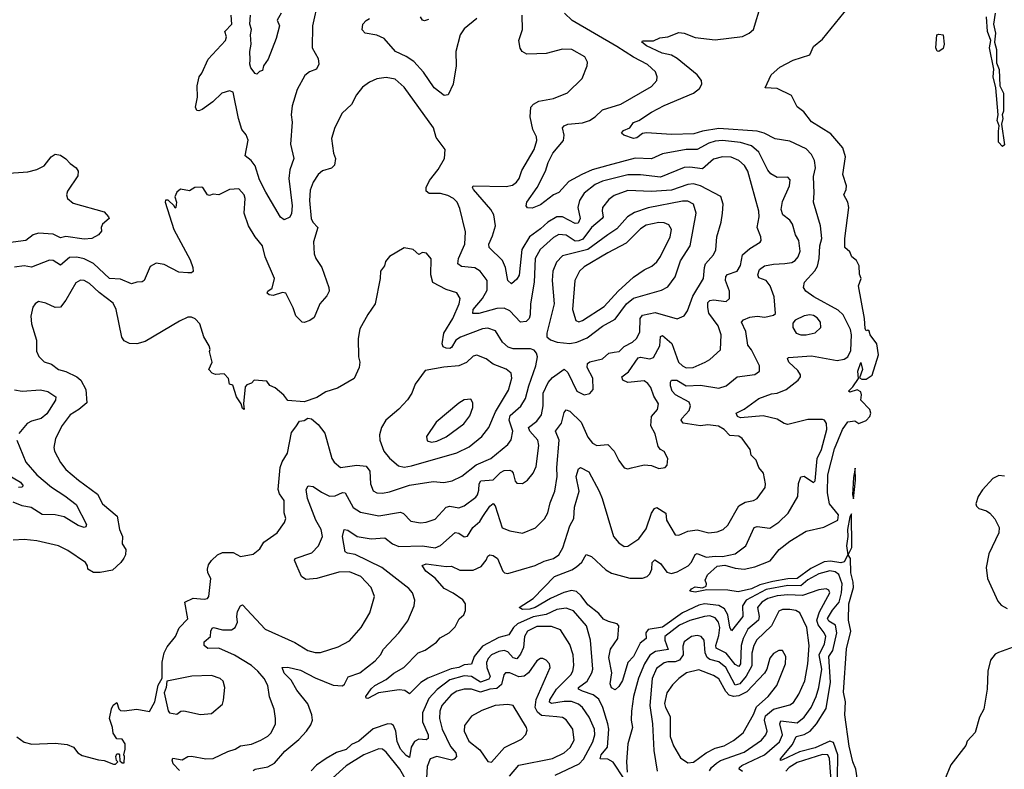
# Model space of a CAD drawing. Extents: x 1954683 to 2060285, y 904798 to 1016299.
# Tile 373 of 472: x 2008591 to 2014005, y 1004285 to 1008409. Entities that reach past the tile are written whole.
import ezdxf

# ---------------------------------------------------------------- set-up
doc = ezdxf.new("R2010")
doc.units = 0

msp = doc.modelspace()

# ---------------------------------------------------------------- linework, layer by layer
at = {"layer": '0CON10XD'}
for points in [[(2010231.9, 1008515), (2010200, 1008375), (2010198.6, 1008255), (2010231.1, 1008195), (2010236.4, 1008163.6), (2010223.5, 1008136.5), (2010185, 1008122.5), (2010158.7, 1008101.3), (2010115.6, 1008025), (2010089.2, 1007935), (2010083.8, 1007885), (2010088.5, 1007845), (2010080.4, 1007725), (2010097.5, 1007645), (2010076.4, 1007583.6), (2010070.4, 1007535), (2010089.3, 1007385), (2010085, 1007342.5), (2010077, 1007323), (2010045, 1007308), (2010025, 1007323.3), (2009945, 1007460), (2009908.8, 1007528.8), (2009884.8, 1007604.8), (2009863.7, 1007633.7), (2009830.8, 1007660.8), (2009847.1, 1007747.1), (2009835.3, 1007775.3), (2009813.1, 1007805), (2009793.5, 1007865), (2009765, 1008010.8), (2009745, 1008018.2), (2009702.9, 1008005), (2009652, 1007958), (2009595, 1007915.8), (2009575, 1007908), (2009565, 1007910), (2009557.5, 1007927.5), (2009567.6, 1007982.4), (2009567.2, 1008045), (2009576.9, 1008095), (2009593.1, 1008115), (2009627.3, 1008192.7), (2009722.7, 1008295), (2009727.9, 1008315), (2009718.5, 1008345), (2009757.5, 1008385), (2009753.8, 1008435)], [(2011830.6, 1004899.4), (2011838.5, 1004945), (2011879.8, 1005005), (2011885.9, 1005075), (2011875.5, 1005085.5), (2011827.6, 1005097.6), (2011800.9, 1005110.9), (2011775, 1005141.6), (2011715, 1005188.9), (2011678.6, 1005238.6), (2011652.8, 1005262.8), (2011625, 1005269.1), (2011582.3, 1005257.7), (2011509.4, 1005225), (2011425.4, 1005175), (2011396.1, 1005166.1), (2011354.8, 1005164.8), (2011338, 1005175), (2011413.8, 1005225), (2011531.5, 1005345), (2011627.6, 1005382.4), (2011652.1, 1005397.9), (2011681.5, 1005425), (2011705, 1005466.7), (2011735, 1005455.8), (2011812.9, 1005382.9), (2011844.1, 1005364.1), (2011945, 1005336.7), (2012015.6, 1005335.6), (2012040.8, 1005345), (2012055, 1005360.8), (2012066.1, 1005385), (2012068.3, 1005421.7), (2012082.7, 1005437.3), (2012115, 1005416.8), (2012149.5, 1005369.5), (2012175, 1005361.3), (2012205, 1005370.7), (2012265.5, 1005405), (2012283.9, 1005425), (2012305, 1005466.9), (2012315, 1005472.5), (2012365, 1005452.2), (2012415, 1005457.9), (2012455, 1005455.2), (2012525, 1005470.7), (2012583.2, 1005515), (2012628.6, 1005615), (2012645, 1005620), (2012715, 1005612.3), (2012765, 1005643.8), (2012816.6, 1005693.4), (2012869.5, 1005785), (2012873, 1005857), (2012885, 1005893.8), (2012905, 1005896.9), (2012955, 1005863.3), (2012965, 1005872), (2012974.8, 1005995.2), (2012999.6, 1006045), (2013028.1, 1006155), (2013027.8, 1006187.8), (2013015.8, 1006205), (2013005, 1006209.5), (2012925, 1006209.2), (2012815, 1006182.5), (2012795, 1006187.3), (2012755, 1006210.4), (2012678.7, 1006228.7), (2012555, 1006217.8), (2012537.8, 1006225), (2012530, 1006245), (2012575, 1006266.5), (2012654.2, 1006325), (2012725, 1006349.7), (2012755, 1006353.5), (2012805, 1006374.7), (2012871.5, 1006425), (2012884.5, 1006445), (2012883.5, 1006455), (2012869.5, 1006479.5), (2012820, 1006525), (2012812.5, 1006545), (2012818.6, 1006551.4), (2012945, 1006558.9), (2013085, 1006533.4), (2013125, 1006540.9), (2013145, 1006553.3), (2013160.7, 1006589.3), (2013164.8, 1006674.8), (2013159.7, 1006705), (2013139.7, 1006745), (2013119.1, 1006785), (2013091.7, 1006811.7), (2012957.8, 1006885), (2012914, 1006915), (2012900, 1006935), (2012905.7, 1006965), (2012963.2, 1007026.8), (2012977.1, 1007052.9), (2012986.9, 1007095), (2012990.5, 1007165), (2013002.1, 1007205), (2012994.7, 1007275), (2012955.4, 1007405.4), (2012960, 1007455), (2012956, 1007546), (2012965.9, 1007595), (2012961.2, 1007635), (2012945, 1007667.5), (2012915, 1007698.2), (2012825, 1007740), (2012745, 1007753.5), (2012685, 1007784.7), (2012646.3, 1007796.3), (2012435, 1007811.1), (2012344.3, 1007795), (2012298.4, 1007781.6), (2012175, 1007777.2), (2012037.2, 1007787.2), (2012015, 1007782.3), (2011985, 1007760), (2011965, 1007755.2), (2011913.2, 1007773.2), (2011900, 1007785), (2011910.5, 1007799.5), (2011945, 1007813.8), (2011966.7, 1007843.3), (2011996, 1007855), (2012065, 1007899.5), (2012135, 1007937.3), (2012295, 1008005.4), (2012329.1, 1008030.9), (2012341.2, 1008055), (2012338.9, 1008075), (2012315.8, 1008105.8), (2012205, 1008196.2), (2012175, 1008213.2), (2012124.3, 1008225), (2012038.1, 1008265), (2012010.8, 1008285), (2012015, 1008293.3), (2012076.6, 1008293.4), (2012110.3, 1008309.7), (2012155.4, 1008314.6), (2012215, 1008338.6), (2012245, 1008335.6), (2012305, 1008310.5), (2012415, 1008299.1), (2012565, 1008316.7), (2012602, 1008335), (2012625, 1008356), (2012668.6, 1008495)], [(2013206.4, 1004165), (2013188.6, 1004285), (2013171.5, 1004325), (2013152.3, 1004412.3), (2013128.6, 1004585), (2013131, 1004655), (2013121.3, 1004708.7), (2013137.4, 1004947.4), (2013159.9, 1005045), (2013148.6, 1005105), (2013150.6, 1005195), (2013175.9, 1005284.1), (2013174.5, 1005315), (2013160, 1005365), (2013158.3, 1005445), (2013146.4, 1005465), (2013166.1, 1005505), (2013165, 1005690), (2013155, 1005674.2), (2013141.6, 1005605), (2013144.8, 1005565), (2013136.7, 1005515), (2013144.2, 1005465), (2013124.6, 1005425.4), (2013105, 1005419.9), (2013049.3, 1005429.3), (2013015, 1005426.8), (2012940.5, 1005389.5), (2012865, 1005334.2), (2012815, 1005333.5), (2012732.2, 1005317.8), (2012661, 1005299), (2012615, 1005277.8), (2012541.8, 1005261.8), (2012485, 1005271.1), (2012368.3, 1005271.7), (2012305, 1005259.6), (2012276.2, 1005265), (2012285, 1005277.5), (2012305, 1005287.8), (2012345, 1005283.3), (2012365, 1005292.5), (2012367.5, 1005305), (2012360, 1005325), (2012372.2, 1005355), (2012425, 1005402.5), (2012468.8, 1005408.8), (2012525, 1005391.1), (2012574.4, 1005385.6), (2012632.1, 1005397.9), (2012717.6, 1005432.4), (2012766, 1005495), (2012825, 1005540), (2012915, 1005594.4), (2013013.1, 1005616.9), (2013090, 1005655), (2013092.5, 1005685), (2013042.9, 1005745), (2013032.8, 1005805), (2013034.4, 1005905), (2013071.3, 1006048.7), (2013115, 1006154.4), (2013145, 1006196.9), (2013182.5, 1006202.5), (2013205, 1006186.7), (2013245, 1006203.2), (2013265.5, 1006225), (2013270, 1006245), (2013264.5, 1006265), (2013216.2, 1006315), (2013220, 1006345), (2013215, 1006362.5), (2013195, 1006372.5), (2013155, 1006360), (2013147.5, 1006365), (2013171.4, 1006388.6), (2013203.3, 1006435), (2013199.5, 1006475), (2013215, 1006522.5), (2013225.5, 1006484.5), (2013208.3, 1006438.3), (2013220.7, 1006430.7), (2013245, 1006430.8), (2013277.4, 1006452.6), (2013312.5, 1006565), (2013304.5, 1006625), (2013266.9, 1006675), (2013262.5, 1006695), (2013255, 1006700), (2013245, 1006696.7), (2013239.7, 1006709.7), (2013235.6, 1006765.6), (2013203.1, 1006945), (2013217.1, 1006985), (2013208.9, 1007008.9), (2013207.1, 1007055), (2013192, 1007085), (2013167.1, 1007105), (2013155, 1007132), (2013127.5, 1007155), (2013128.1, 1007205), (2013150, 1007375), (2013144.5, 1007404.5), (2013121.4, 1007445), (2013135.6, 1007475), (2013136.9, 1007495), (2013117.7, 1007557.7), (2013131.4, 1007655), (2013117.1, 1007705), (2013051.7, 1007781.7), (2012945, 1007847.5), (2012902.9, 1007902.9), (2012865, 1007930), (2012835, 1007992.5), (2012755, 1008030.8), (2012690, 1008035), (2012722.5, 1008105), (2012771.2, 1008148.8), (2012843.1, 1008186.9), (2012935, 1008216.7), (2012955, 1008261.2), (2013005, 1008302), (2013147.5, 1008477.5)], [(2010028.2, 1008445), (2010005.7, 1008405.7), (2010018.5, 1008375), (2010001.4, 1008305), (2009957.3, 1008192.7), (2009932, 1008155), (2009925, 1008130), (2009910, 1008125), (2009895, 1008110), (2009885, 1008113.3), (2009862.5, 1008145), (2009856.2, 1008165), (2009858.3, 1008188.3), (2009855.8, 1008235), (2009864.4, 1008275), (2009859.2, 1008325), (2009865.6, 1008355), (2009856.6, 1008385), (2009860, 1008435)], [(2009875, 1004278.8), (2009885, 1004285.6), (2009955, 1004297.7), (2009991.8, 1004318.2), (2010048.5, 1004385), (2010125, 1004449.1), (2010168.2, 1004495), (2010191.5, 1004528.5), (2010200.4, 1004555), (2010197.9, 1004585), (2010175.4, 1004645), (2010115, 1004719.4), (2010082.9, 1004775), (2010044.1, 1004814.1), (2010034.3, 1004845.7), (2010065, 1004846.4), (2010135, 1004829.3), (2010215, 1004787.6), (2010315, 1004747.6), (2010365, 1004743.8), (2010376.7, 1004753.3), (2010396.2, 1004793.8), (2010461.5, 1004815), (2010545, 1004882.1), (2010575.5, 1004915), (2010591.9, 1004945), (2010674.7, 1005035.3), (2010725, 1005102), (2010758.9, 1005185), (2010763.1, 1005215), (2010750.4, 1005255), (2010729.9, 1005279.9), (2010582.9, 1005395), (2010435, 1005467.2), (2010393.9, 1005473.9), (2010381.3, 1005481.3), (2010365.4, 1005565), (2010375, 1005603.3), (2010395, 1005600), (2010446.1, 1005566.1), (2010523.6, 1005553.6), (2010597.7, 1005557.7), (2010641.2, 1005525), (2010675, 1005511), (2010805, 1005513.9), (2010875, 1005503.6), (2010905, 1005516.8), (2010985, 1005588.2), (2011005, 1005584.5), (2011035, 1005564), (2011052.5, 1005567.5), (2011081.8, 1005615), (2011121.4, 1005648.6), (2011137.2, 1005675), (2011175, 1005733.3), (2011195, 1005747.1), (2011205.2, 1005735.2), (2011243.7, 1005613.7), (2011285, 1005597.3), (2011355, 1005584.4), (2011427.4, 1005612.6), (2011476.6, 1005663.4), (2011495.4, 1005695), (2011508.4, 1005751.6), (2011533.3, 1005815), (2011546.8, 1005895), (2011543.6, 1005945), (2011557.5, 1006095), (2011536.7, 1006145), (2011570, 1006190), (2011585, 1006248.8), (2011595, 1006261.9), (2011615.5, 1006255), (2011678.9, 1006195), (2011715, 1006112.2), (2011739.9, 1006079.9), (2011765, 1006066.9), (2011825, 1006071.1), (2011859.5, 1006035), (2011885, 1005983.8), (2011915, 1005943.8), (2011935, 1005938), (2011955, 1005944.2), (2012025, 1005960), (2012065, 1005956), (2012105, 1005940), (2012140, 1005945), (2012151.7, 1005958.3), (2012153.8, 1005995), (2012134, 1006034), (2012114.4, 1006044.4), (2012100.9, 1006060.9), (2012085, 1006130), (2012060.9, 1006175), (2012065.5, 1006225), (2012097.3, 1006265), (2012103.6, 1006295), (2012077.9, 1006337.9), (2012060.4, 1006385), (2012045, 1006407.3), (2012025, 1006421.3), (2011935, 1006412.5), (2011906.7, 1006425), (2011901.1, 1006445), (2011938.6, 1006471.4), (2011991.4, 1006548.6), (2012005, 1006552.6), (2012055, 1006543), (2012075, 1006550), (2012111.4, 1006615), (2012114.7, 1006665.3), (2012125, 1006671.5), (2012176.8, 1006626.8), (2012214, 1006525), (2012235, 1006503.9), (2012255, 1006493.9), (2012293.6, 1006496.4), (2012360, 1006525), (2012385, 1006540), (2012443.6, 1006593.6), (2012448, 1006675), (2012430.9, 1006725), (2012380.8, 1006795), (2012373.6, 1006825), (2012375, 1006853.8), (2012385.3, 1006864.7), (2012405, 1006868.6), (2012475, 1006858.5), (2012494.3, 1006875), (2012493.8, 1006915), (2012472.5, 1006975), (2012473.1, 1006996.9), (2012483.3, 1007006.8), (2012535, 1007025.5), (2012553.8, 1007056.2), (2012565.3, 1007115), (2012605, 1007150.7), (2012661.4, 1007185), (2012667.1, 1007195), (2012665.9, 1007214.1), (2012646.5, 1007265), (2012656.2, 1007325), (2012654.6, 1007355), (2012594.7, 1007575), (2012576.7, 1007606.7), (2012545, 1007635.3), (2012502.7, 1007652.7), (2012455, 1007655.2), (2012405, 1007641.9), (2012345, 1007588.7), (2012275, 1007598.7), (2012245, 1007595.7), (2012115, 1007543.3), (2012005, 1007556.5), (2011935, 1007556), (2011795, 1007520.7), (2011755, 1007501.6), (2011695, 1007454.5), (2011669.2, 1007415), (2011659.8, 1007375), (2011672.2, 1007315), (2011661.1, 1007288.9), (2011645, 1007287.1), (2011576, 1007324), (2011545, 1007323.8), (2011495, 1007295.8), (2011455, 1007258.1), (2011394.3, 1007215), (2011352.4, 1007145), (2011337, 1007003), (2011325, 1006982.1), (2011295, 1006955.8), (2011274.6, 1006975), (2011261.5, 1007045), (2011245, 1007084.2), (2011171.4, 1007155), (2011170, 1007175), (2011189.9, 1007220.1), (2011207.3, 1007275), (2011197.5, 1007335), (2011182.2, 1007365), (2011085.6, 1007475), (2011080.9, 1007485), (2011084.3, 1007495), (2011265, 1007491.6), (2011300.8, 1007499.2), (2011322.9, 1007515), (2011336.7, 1007535), (2011351, 1007579), (2011420, 1007695), (2011433.8, 1007745), (2011431.8, 1007765), (2011412.5, 1007805), (2011396.8, 1007875), (2011402, 1007928), (2011416.7, 1007945), (2011445, 1007961.8), (2011525, 1007976.5), (2011602.6, 1008007.4), (2011683.8, 1008085), (2011711.2, 1008155), (2011713.3, 1008175), (2011698.8, 1008205), (2011626.1, 1008246.1), (2011575, 1008247.5), (2011486.4, 1008223.6), (2011435, 1008221.1), (2011378.9, 1008218.9), (2011354, 1008235), (2011342.4, 1008252.4), (2011334.4, 1008295), (2011355.6, 1008355), (2011354.5, 1008435)], [(2011103.7, 1008416.3), (2011035, 1008359.2), (2011012.9, 1008325), (2010989.2, 1008235), (2010990.4, 1008155), (2010974.4, 1008055), (2010946, 1007995), (2010925, 1007992.5), (2010870.6, 1008035), (2010810.7, 1008120.7), (2010758.3, 1008178.3), (2010715, 1008207.5), (2010657.8, 1008235), (2010594.2, 1008305), (2010555, 1008323.3), (2010490, 1008335), (2010473.4, 1008353.4), (2010478.1, 1008385), (2010495.4, 1008404.6), (2010515, 1008415.5)], [(2010838.8, 1008411.2), (2010816.4, 1008403.6), (2010805, 1008406.7), (2010794, 1008425)], [(2012087.3, 1008122.7), (2012043.2, 1008163.2), (2011965, 1008202.2), (2011875, 1008261.6), (2011628.6, 1008405), (2011586.7, 1008445)], [(2013953.9, 1008445), (2013945.9, 1008384.1), (2013955.5, 1008335), (2013950.5, 1008285), (2013961.6, 1008245), (2013961.9, 1008171.9), (2013976.2, 1008135), (2013979.4, 1008045), (2014000.4, 1008005), (2014000, 1007905), (2013992.5, 1007885), (2013996.2, 1007865), (2013989.5, 1007835), (2014005, 1007720), (2013995, 1007710.8), (2013972.8, 1007735), (2013973.6, 1007795), (2013976, 1007825), (2013966.2, 1007855), (2013971.5, 1007885), (2013957.5, 1008035), (2013944, 1008095), (2013947.9, 1008137.9), (2013922.9, 1008255), (2013930.5, 1008295), (2013912.8, 1008345), (2013906.7, 1008425)], [(2013645, 1008234.2), (2013635, 1008235.8), (2013627.3, 1008255), (2013633.1, 1008325), (2013645, 1008330), (2013668, 1008325), (2013673.1, 1008275), (2013668.9, 1008251.1), (2013645, 1008234.2)], [(2011915, 1004232.5), (2011854.8, 1004324.8), (2011825, 1004339.7), (2011782.7, 1004342.7), (2011787.3, 1004365), (2011823.3, 1004406.7), (2011829.7, 1004505), (2011824.9, 1004534.9), (2011797.8, 1004625), (2011775, 1004670), (2011743.9, 1004693.9), (2011685.5, 1004715.5), (2011663.8, 1004725), (2011663.2, 1004735), (2011710.5, 1004769.5), (2011737.3, 1004815), (2011742.7, 1004835), (2011730, 1004995), (2011707.3, 1005075), (2011635, 1005157.3), (2011595, 1005171.8), (2011545, 1005163.4), (2011485, 1005135.8), (2011415, 1005123.4), (2011327.6, 1005085), (2011305.6, 1005065), (2011280.6, 1005025), (2011225, 1005009.6), (2011135, 1004962.6), (2011090.2, 1004905), (2011075, 1004862.5), (2011035, 1004859), (2011005, 1004845.2), (2010963.3, 1004836.7), (2010835, 1004785.4), (2010797.3, 1004762.7), (2010735, 1004700), (2010708.7, 1004718.7), (2010677.8, 1004722.2), (2010563.3, 1004705), (2010504.2, 1004674.2), (2010496.2, 1004676.2), (2010494.5, 1004685), (2010523.3, 1004726.8), (2010543.6, 1004746.4), (2010605, 1004778.2), (2010647.2, 1004812.8), (2010702.5, 1004845), (2010781.4, 1004925), (2010819.6, 1004940.4), (2010883.3, 1004985), (2010902.4, 1005007.6), (2010953.1, 1005035), (2010985, 1005069.2), (2011008, 1005112), (2011032.5, 1005135), (2011041.3, 1005158.7), (2011041.9, 1005195), (2011027.6, 1005217.6), (2010975, 1005254.6), (2010925, 1005280.4), (2010875.7, 1005335.7), (2010823.3, 1005375), (2010804.2, 1005405.8), (2010825, 1005416), (2010935, 1005400), (2010965, 1005402.2), (2011010.8, 1005380.8), (2011085, 1005379.7), (2011129, 1005401), (2011156.2, 1005435), (2011165, 1005458), (2011175.5, 1005465.5), (2011195, 1005461.5), (2011218.9, 1005445), (2011248.1, 1005375), (2011256.4, 1005366.4), (2011275, 1005362.7), (2011425, 1005405.4), (2011475, 1005430), (2011525, 1005445.4), (2011555.5, 1005465), (2011577.3, 1005502.7), (2011616.6, 1005625), (2011637.8, 1005665), (2011642.2, 1005727.8), (2011666.8, 1005815), (2011650.3, 1005895), (2011662.9, 1005937.1), (2011675, 1005945.8), (2011721.1, 1005921.1), (2011776.9, 1005815), (2011794.1, 1005775), (2011856.4, 1005566.4), (2011885, 1005530.5), (2011915, 1005510), (2011935, 1005513.3), (2011995, 1005553.5), (2012035, 1005608.1), (2012065, 1005694), (2012081.1, 1005718.9), (2012095, 1005724.3), (2012143.8, 1005693.8), (2012147.9, 1005655), (2012195.7, 1005575.7), (2012215, 1005573.1), (2012264.7, 1005595.3), (2012315, 1005602.8), (2012380, 1005585), (2012425, 1005591.5), (2012458, 1005605), (2012485, 1005628.6), (2012545.3, 1005734.7), (2012580, 1005755), (2012625, 1005763.3), (2012645, 1005774.4), (2012689.2, 1005835), (2012692.5, 1005855), (2012681.4, 1005915), (2012654.3, 1005945), (2012641.1, 1005985), (2012613.4, 1006013.4), (2012608.1, 1006045), (2012563.3, 1006105), (2012545, 1006117.3), (2012495, 1006122), (2012463.8, 1006155), (2012432.9, 1006172.9), (2012375, 1006179.8), (2012335, 1006175.3), (2012239.7, 1006189.7), (2012227.5, 1006205), (2012231.2, 1006215), (2012271.7, 1006258.2), (2012278.9, 1006285), (2012271.8, 1006305), (2012196.1, 1006345), (2012179.1, 1006365), (2012168.5, 1006395), (2012168.5, 1006415), (2012175, 1006425.7), (2012204, 1006425), (2012255, 1006394.3), (2012335, 1006398), (2012435, 1006382.1), (2012475, 1006394.4), (2012536.1, 1006443.9), (2012632.6, 1006457.4), (2012659.2, 1006475), (2012659.4, 1006505), (2012615, 1006593.1), (2012595, 1006618.6), (2012584.2, 1006694.2), (2012559.2, 1006745), (2012571.4, 1006758.6), (2012605, 1006772.7), (2012645, 1006777.1), (2012687.3, 1006772.7), (2012735, 1006784.2), (2012746.9, 1006793.1), (2012740, 1006885), (2012717.2, 1006945), (2012695, 1006973.8), (2012655, 1006988.6), (2012649.1, 1007005), (2012657.9, 1007035), (2012685.6, 1007054.4), (2012735, 1007064.4), (2012797.3, 1007067.3), (2012836.1, 1007073.9), (2012855, 1007084.6), (2012870.4, 1007105), (2012881.6, 1007135), (2012874.1, 1007195), (2012856.5, 1007225), (2012839.6, 1007285), (2012825.3, 1007305.3), (2012786.4, 1007336.4), (2012777.1, 1007365), (2012785, 1007409.2), (2012824.4, 1007495), (2012827.5, 1007527.5), (2012815, 1007542.5), (2012755, 1007541.4), (2012721.7, 1007561.7), (2012705, 1007581.4), (2012655, 1007679.6), (2012615.2, 1007715.2), (2012553.3, 1007733.3), (2012455, 1007744), (2012415, 1007741.6), (2012379.6, 1007730.4), (2012315, 1007695.7), (2012255, 1007694.2), (2012125, 1007670.8), (2012065, 1007643.4), (2011975, 1007648), (2011825, 1007607), (2011737.7, 1007582.3), (2011681.7, 1007558.3), (2011610.5, 1007519.5), (2011555, 1007458.6), (2011525, 1007446.4), (2011455, 1007390), (2011408.1, 1007371.9), (2011383.8, 1007373.8), (2011375.5, 1007385.5), (2011378.5, 1007405), (2011435.3, 1007485), (2011481.1, 1007575), (2011495.9, 1007624.1), (2011522.1, 1007675), (2011580.7, 1007745), (2011584.7, 1007774.7), (2011575.6, 1007815), (2011583.9, 1007826.1), (2011605, 1007834.6), (2011685, 1007841.4), (2011724.3, 1007855), (2011755, 1007873.9), (2011795, 1007912.9), (2011895.6, 1007944.4), (2012065, 1008042.2), (2012093.3, 1008075), (2012096.2, 1008095), (2012087.3, 1008122.7)], [(2009705, 1005051.3), (2009755, 1005052.2), (2009775.5, 1005065), (2009788.2, 1005095), (2009783.9, 1005125), (2009787.7, 1005152.2), (2009805, 1005184.3), (2009815, 1005189.4), (2009940, 1005055), (2010102.9, 1004982.9), (2010175, 1004937.5), (2010215, 1004926.7), (2010245, 1004926.9), (2010341.5, 1004958.5), (2010405, 1004990.8), (2010467.8, 1005065), (2010515.6, 1005145), (2010541.4, 1005235), (2010524.2, 1005285), (2010466.9, 1005345), (2010405, 1005371.5), (2010345, 1005370), (2010225, 1005334.1), (2010165, 1005328.5), (2010140.9, 1005345), (2010114.8, 1005404.8), (2010101.5, 1005435), (2010106.2, 1005443.8), (2010196.2, 1005475), (2010233.9, 1005515), (2010255.4, 1005565), (2010249.2, 1005605), (2010218.3, 1005655), (2010173.2, 1005775), (2010166.1, 1005825), (2010176.1, 1005843.9), (2010205, 1005840.8), (2010249.6, 1005809.6), (2010295, 1005788.4), (2010325, 1005789.7), (2010365, 1005807.7), (2010381.2, 1005805), (2010424.6, 1005725), (2010465, 1005700), (2010565, 1005679.7), (2010685, 1005699.3), (2010701.6, 1005691.6), (2010740.9, 1005650.9), (2010795, 1005640.5), (2010826.1, 1005643.9), (2010875, 1005660.5), (2010935, 1005727.4), (2010955, 1005731.8), (2011005, 1005723.3), (2011035, 1005734.6), (2011098.6, 1005781.4), (2011108.8, 1005795), (2011115, 1005820), (2011117.7, 1005855), (2011127.2, 1005872.8), (2011195, 1005877.6), (2011235, 1005918), (2011255, 1005928.4), (2011285, 1005930), (2011296.2, 1005925), (2011305, 1005914), (2011315, 1005870), (2011325, 1005859.2), (2011355, 1005857.1), (2011382.5, 1005875), (2011413.3, 1005915), (2011430.1, 1005949.9), (2011445.9, 1006065.9), (2011439.4, 1006095), (2011396.1, 1006145), (2011388.8, 1006165), (2011435, 1006200.7), (2011459.7, 1006235), (2011469.4, 1006285), (2011468.3, 1006355), (2011496.5, 1006413.5), (2011520.2, 1006439.8), (2011585, 1006486.2), (2011605, 1006468.6), (2011654.4, 1006365), (2011695, 1006344.3), (2011725, 1006352), (2011744, 1006375), (2011742.5, 1006437.5), (2011711.2, 1006495), (2011712.4, 1006517.6), (2011725, 1006527.5), (2011796, 1006544), (2011830.5, 1006575), (2011859.2, 1006579.3), (2011886.7, 1006583.3), (2011915, 1006611.3), (2011959.5, 1006635), (2011982.1, 1006655), (2012000.5, 1006689.5), (2012002.3, 1006765), (2012016.1, 1006783.9), (2012085, 1006797.8), (2012206.8, 1006763.2), (2012245, 1006779.2), (2012263.1, 1006806.9), (2012291.8, 1006888.2), (2012350.4, 1006985), (2012355.3, 1007045), (2012362.5, 1007065), (2012406.2, 1007115), (2012417.9, 1007142.1), (2012424.6, 1007215), (2012447.9, 1007295), (2012455.5, 1007345), (2012458.1, 1007395), (2012445.9, 1007435.9), (2012335, 1007494.3), (2012295, 1007506.7), (2012265, 1007503), (2012175, 1007471.2), (2012065.2, 1007464.8), (2011935, 1007469.7), (2011859, 1007441), (2011831, 1007419), (2011795.4, 1007375), (2011792.7, 1007355), (2011798.8, 1007325), (2011794, 1007315), (2011735, 1007265.3), (2011687.6, 1007202.4), (2011665, 1007192.3), (2011645, 1007191.1), (2011595, 1007223.2), (2011555, 1007226.9), (2011525, 1007211.3), (2011452, 1007145), (2011424.8, 1007095), (2011420.2, 1006965), (2011398.8, 1006845), (2011397.8, 1006785), (2011391.8, 1006765), (2011375, 1006748.5), (2011345, 1006745.6), (2011286.7, 1006806.7), (2011255, 1006822.4), (2011215, 1006819.8), (2011115, 1006792.6), (2011082.7, 1006792.7), (2011083.3, 1006815), (2011135.8, 1006875), (2011160.9, 1006920.9), (2011161.6, 1006975), (2011123.1, 1007025), (2011093.8, 1007043.8), (2011020.8, 1007050.8), (2011000.4, 1007065), (2011003.4, 1007095), (2011038.6, 1007175), (2011042.3, 1007242.3), (2011010.6, 1007370.6), (2010995.4, 1007405), (2010976.5, 1007425), (2010945, 1007442.2), (2010905, 1007452.2), (2010842.3, 1007452.3), (2010825.7, 1007465), (2010825.7, 1007485), (2010844.4, 1007525), (2010891.9, 1007585), (2010925.8, 1007645), (2010930, 1007695), (2010880.9, 1007760.9), (2010865.5, 1007815), (2010705, 1008037.8), (2010655, 1008082.3), (2010605, 1008091.8), (2010555, 1008084.4), (2010514.6, 1008065.4), (2010475, 1008037.5), (2010442.5, 1007995), (2010415, 1007943.3), (2010364, 1007895), (2010323.6, 1007816.4), (2010305.7, 1007755), (2010315.6, 1007675), (2010326.5, 1007645), (2010322, 1007608), (2010305, 1007592.5), (2010255, 1007576.7), (2010232.4, 1007557.6), (2010203.9, 1007516.1), (2010188.3, 1007471.7), (2010183.6, 1007413.6), (2010192.8, 1007315), (2010201.8, 1007295), (2010229.6, 1007265), (2010206.4, 1007186.4), (2010210.5, 1007120.5), (2010218.5, 1007095), (2010251.9, 1007045), (2010291.4, 1006935), (2010292.9, 1006915), (2010279.8, 1006890.2), (2010240.6, 1006845), (2010209.3, 1006770.7), (2010185.6, 1006754.4), (2010155, 1006744), (2010144.4, 1006744.4), (2010109.2, 1006779.2), (2010094.5, 1006824.5), (2010053.3, 1006905), (2010035, 1006907.5), (2009985, 1006892.1), (2009962, 1006895), (2009951.2, 1006905), (2009955, 1006915.4), (2009978.2, 1006931.8), (2009992, 1006985), (2009940.7, 1007105), (2009925, 1007165.8), (2009885.3, 1007215.3), (2009848.6, 1007275), (2009825.7, 1007345), (2009830, 1007425), (2009825.6, 1007445), (2009795, 1007479.2), (2009745, 1007474.2), (2009685, 1007446.2), (2009655, 1007448.8), (2009635, 1007442), (2009623.3, 1007445), (2009597.5, 1007485), (2009588.3, 1007488.3), (2009553.6, 1007486.4), (2009525, 1007467.5), (2009475, 1007477.5), (2009455, 1007460), (2009443.3, 1007435), (2009453.3, 1007405), (2009450, 1007375), (2009445, 1007372.5), (2009440, 1007385), (2009406.4, 1007416.4), (2009393.3, 1007416.7), (2009390, 1007405), (2009439.2, 1007255), (2009528.1, 1007088.1), (2009542.9, 1007045), (2009545, 1007023.3), (2009535, 1007016.2), (2009515, 1007015.8), (2009465, 1007020), (2009385, 1007061.9), (2009340.3, 1007069.7), (2009307.9, 1007052.1), (2009275, 1006974.2), (2009265, 1006966.9), (2009235, 1006965.5), (2009205, 1006955.4), (2009145, 1006980.7), (2009085, 1006985.3), (2008997.3, 1007067.3), (2008945, 1007092.5), (2008905, 1007101.7), (2008865, 1007100), (2008815, 1007058.5), (2008775, 1007084.6), (2008755, 1007086.9), (2008655, 1007047.2), (2008615, 1007054.6), (2008562.1, 1007047.9)], [(2008505, 1007562.7), (2008635, 1007571.2), (2008685, 1007584.6), (2008724.7, 1007605.3), (2008764.2, 1007655), (2008785, 1007669.2), (2008815, 1007664.2), (2008844.5, 1007644.5), (2008868.5, 1007618.5), (2008902, 1007595), (2008912.5, 1007575), (2008910, 1007550), (2008854, 1007465), (2008848.8, 1007445), (2008853.8, 1007425), (2008885, 1007399.2), (2009055, 1007352.5), (2009080, 1007325), (2009082.5, 1007315), (2009046.2, 1007285), (2009038.8, 1007265), (2009040, 1007245), (2009025, 1007226.2), (2008987.5, 1007205), (2008945, 1007201.8), (2008845, 1007216.9), (2008815, 1007208.2), (2008775, 1007229.1), (2008695, 1007233.8), (2008665.3, 1007224.7), (2008625, 1007194.6), (2008386.8, 1007163.2)], [(2011615, 1006628), (2011655, 1006634.3), (2011711.6, 1006658.4), (2011795, 1006722.1), (2011865, 1006760.9), (2011926.9, 1006845), (2011965, 1006876.7), (2012119.5, 1006920.5), (2012155, 1006938.9), (2012195.8, 1006994.3), (2012225, 1007082.5), (2012276.7, 1007165), (2012309.7, 1007345), (2012296.2, 1007395), (2012265, 1007411.2), (2012235, 1007410.4), (2012045.8, 1007374.2), (2011971.7, 1007348.3), (2011932.5, 1007325), (2011875, 1007258.9), (2011825, 1007224.7), (2011714.4, 1007145.6), (2011575, 1007109.2), (2011542.9, 1007075), (2011522, 1007025), (2011518.6, 1006975), (2011528.8, 1006845), (2011489.1, 1006685), (2011489.2, 1006665), (2011508.6, 1006648.6), (2011546.7, 1006635), (2011615, 1006628)], [(2011665, 1006747.3), (2011685, 1006753.8), (2011805, 1006831.6), (2011882.3, 1006915), (2011965, 1006991.8), (2012025, 1007032.9), (2012066.9, 1007053.1), (2012093.8, 1007076.2), (2012115, 1007105.6), (2012168, 1007215), (2012173.9, 1007253.9), (2012160.2, 1007280.2), (2012135, 1007292.3), (2012105, 1007294.2), (2012035, 1007278.9), (2012005, 1007258.2), (2011925, 1007178.8), (2011825, 1007126.7), (2011695, 1007048.8), (2011668.2, 1007025), (2011642.9, 1006975), (2011629.7, 1006815), (2011648.6, 1006755), (2011665, 1006747.3)], [(2008575, 1004462.5), (2008614.6, 1004434.6), (2008656.8, 1004423.2), (2008785, 1004428.5), (2008851.7, 1004421.7), (2008886.8, 1004406.8), (2008910.8, 1004375), (2008935, 1004361.5), (2009025, 1004336.2), (2009055, 1004333.8), (2009107, 1004313), (2009117, 1004313), (2009130, 1004325), (2009123, 1004333), (2009120, 1004355), (2009125, 1004370), (2009135, 1004370), (2009140, 1004365), (2009141.7, 1004331.7), (2009155, 1004320), (2009165, 1004320), (2009167.5, 1004355), (2009162.5, 1004365), (2009171.2, 1004395), (2009171.2, 1004425), (2009155, 1004450), (2009125, 1004452.5), (2009104.4, 1004484.4), (2009101.9, 1004515), (2009084.5, 1004565), (2009095, 1004616.7), (2009105, 1004637.5), (2009125, 1004652.5), (2009135, 1004617.5), (2009145, 1004608.8), (2009165, 1004606), (2009235, 1004615.8), (2009305, 1004602), (2009334.3, 1004655), (2009352.9, 1004747.1), (2009373.3, 1004786.7), (2009374.6, 1004875), (2009384.6, 1004925), (2009400.9, 1004959.1), (2009447.8, 1005015), (2009467, 1005063), (2009515, 1005113.3), (2009499.2, 1005205), (2009543.9, 1005226.1), (2009605, 1005220), (2009623.3, 1005225), (2009630.8, 1005235), (2009642.5, 1005335), (2009625.5, 1005365.5), (2009623.5, 1005385), (2009629.8, 1005410.2), (2009645, 1005434.2), (2009678, 1005465), (2009705, 1005478.1), (2009765, 1005477.1), (2009805, 1005456), (2009875, 1005467.5), (2009911.7, 1005498.3), (2009933.8, 1005535), (2010006, 1005585), (2010047.4, 1005642.6), (2010053.3, 1005665), (2010044.2, 1005695), (2010044.3, 1005764.3), (2010019.5, 1005799.5), (2010012.7, 1005825), (2010023.3, 1005945), (2010033.6, 1005976.4), (2010064, 1006025), (2010085, 1006137.5), (2010108.3, 1006168.3), (2010130, 1006200), (2010155, 1006203.3), (2010175, 1006216), (2010195, 1006213.3), (2010231.3, 1006181.3), (2010267.8, 1006135), (2010307.1, 1005995), (2010319.2, 1005975), (2010355.5, 1005945.5), (2010445, 1005957.5), (2010495, 1005952), (2010516, 1005925), (2010520.4, 1005855), (2010535, 1005817.5), (2010553.8, 1005805), (2010585, 1005803.2), (2010625, 1005810.8), (2010735, 1005848.4), (2010865, 1005868.2), (2010923.6, 1005863.6), (2010967.9, 1005872.1), (2011021.5, 1005898.5), (2011100.1, 1005959.9), (2011181.1, 1005995), (2011275, 1006072.5), (2011292.3, 1006097.7), (2011302.3, 1006145), (2011282.7, 1006205), (2011287.9, 1006232.1), (2011347, 1006283), (2011372.4, 1006325), (2011390.2, 1006395), (2011429.4, 1006505), (2011437.9, 1006555), (2011433.1, 1006575), (2011420, 1006590), (2011398.9, 1006598.9), (2011305, 1006599.1), (2011277.1, 1006607.1), (2011245.7, 1006635.7), (2011206.9, 1006696.9), (2011165, 1006711.8), (2011135, 1006709.1), (2011015, 1006662.6), (2010989.7, 1006645), (2010965, 1006605.6), (2010955, 1006600.4), (2010935, 1006601.1), (2010919.3, 1006609.3), (2010913.3, 1006625), (2010923, 1006685), (2010973.2, 1006765), (2011007.3, 1006845), (2011012.7, 1006875), (2010995, 1006906.9), (2010935, 1006925.4), (2010863.2, 1006963.2), (2010850.9, 1007005), (2010853.9, 1007093.9), (2010827.5, 1007125), (2010805, 1007127.5), (2010785, 1007117.5), (2010755, 1007144), (2010705, 1007153.3), (2010623.9, 1007106.1), (2010601.7, 1007078.3), (2010597.5, 1007055), (2010573.8, 1007025), (2010573.3, 1006985), (2010546, 1006845), (2010505, 1006786.7), (2010461.7, 1006708.3), (2010452.5, 1006655), (2010454.4, 1006555), (2010460.8, 1006525), (2010457.5, 1006495), (2010430, 1006435), (2010339.1, 1006380.9), (2010275, 1006362), (2010225, 1006330), (2010155, 1006306.2), (2010065, 1006313.3), (2010043.9, 1006343.9), (2009995, 1006383.8), (2009965.9, 1006395.9), (2009950, 1006420), (2009880, 1006425), (2009865, 1006410), (2009839.5, 1006400.5), (2009831.4, 1006388.6), (2009821.2, 1006295), (2009825, 1006263.8), (2009815, 1006270), (2009808.8, 1006295), (2009782.9, 1006335), (2009762.5, 1006397.5), (2009743.9, 1006403.9), (2009738.6, 1006435), (2009715, 1006460.8), (2009667.7, 1006457.7), (2009650, 1006465), (2009630, 1006485), (2009650, 1006525), (2009633.6, 1006583.6), (2009637.5, 1006595), (2009632.5, 1006615), (2009602.5, 1006665), (2009581.2, 1006735), (2009555, 1006762.5), (2009535, 1006772.5), (2009515, 1006772.5), (2009469.3, 1006750.7), (2009281.1, 1006638.9), (2009235, 1006625.5), (2009195, 1006627.1), (2009165, 1006643.1), (2009151.7, 1006661.7), (2009120.4, 1006815), (2009105, 1006848.6), (2009027.7, 1006907.7), (2008975, 1006957.9), (2008945, 1006974.4), (2008925, 1006976.7), (2008898.8, 1006961.2), (2008845, 1006865.8), (2008815, 1006827.5), (2008785, 1006825.8), (2008735, 1006849.4), (2008695, 1006859.2), (2008675, 1006846), (2008663.1, 1006826.9), (2008651.9, 1006778.1), (2008655.8, 1006735.8), (2008683.6, 1006646.4), (2008684, 1006585), (2008695.7, 1006555.7), (2008725, 1006527.5), (2008765, 1006514.2), (2008804.2, 1006485), (2008845, 1006474.1), (2008905, 1006443.6), (2008927.1, 1006425), (2008953.9, 1006375), (2008959.5, 1006300.5), (2008915.9, 1006264.1), (2008867.8, 1006235), (2008825, 1006175.8), (2008788.5, 1006105), (2008778.1, 1006055), (2008781.4, 1006035), (2008815, 1005972), (2008844.4, 1005935), (2008913.5, 1005875), (2009018.9, 1005798.9), (2009046.9, 1005745), (2009127.5, 1005677.5), (2009140.4, 1005605), (2009155.4, 1005565.4), (2009154.4, 1005525), (2009174.4, 1005495), (2009173.1, 1005465), (2009163.6, 1005446.4), (2009147.6, 1005422.4), (2009100.2, 1005379.8), (2009032.8, 1005367.2), (2008997.4, 1005367.4), (2008965.8, 1005385), (2008964.2, 1005405), (2008952.4, 1005422.4), (2008855, 1005489.2), (2008805, 1005513.8), (2008685, 1005541.2), (2008615, 1005549.2), (2008555, 1005545.8)], [(2012915, 1006674.6), (2012965, 1006686.7), (2012996.7, 1006715), (2012994.4, 1006745), (2012975, 1006768.9), (2012955, 1006781.8), (2012934.7, 1006785.3), (2012905, 1006778.9), (2012854.3, 1006755.7), (2012841.2, 1006738.8), (2012842, 1006715), (2012860, 1006685), (2012885, 1006675.6), (2012915, 1006674.6)], [(2010705, 1005947.8), (2010745, 1005954.3), (2010995, 1006026.5), (2011061.4, 1006058.6), (2011131.2, 1006115), (2011170, 1006165), (2011207.8, 1006252.2), (2011278.4, 1006371.6), (2011296, 1006436), (2011292.7, 1006465), (2011265, 1006487.1), (2011195, 1006513.4), (2011155, 1006543.8), (2011105, 1006563.6), (2011085, 1006557.5), (2011046.7, 1006523.3), (2011005.7, 1006504.3), (2010922.6, 1006497.4), (2010820.5, 1006479.5), (2010765.8, 1006404.2), (2010746.3, 1006353.7), (2010722.8, 1006317.2), (2010675, 1006265.8), (2010603.4, 1006206.6), (2010580.6, 1006165), (2010568.6, 1006125), (2010571.9, 1006095), (2010593.5, 1006035), (2010625, 1005996.7), (2010674.3, 1005954.3), (2010705, 1005947.8)], [(2008562.9, 1006372.9), (2008605, 1006364.6), (2008705, 1006372), (2008745, 1006362.9), (2008789.4, 1006335), (2008787.9, 1006315), (2008740.2, 1006239.8), (2008708.9, 1006215), (2008655, 1006200.3), (2008632.3, 1006187.7), (2008586.9, 1006133.1)], [(2010855, 1006083.9), (2010885, 1006089.7), (2010935, 1006113.3), (2011033.6, 1006185), (2011065, 1006230), (2011081.5, 1006275), (2011081.9, 1006301.9), (2011070.8, 1006320.8), (2011035, 1006317.1), (2011005, 1006300), (2010880.6, 1006195), (2010827.5, 1006115), (2010831.4, 1006091.4), (2010855, 1006083.9)], [(2008574.5, 1006095), (2008625.4, 1005975), (2008684.8, 1005904.8), (2008766.3, 1005836.3), (2008839.8, 1005789.8), (2008901, 1005741), (2008957.6, 1005632.4), (2008955, 1005618.8), (2008945, 1005615.6), (2008913.1, 1005626.9), (2008835, 1005674.7), (2008785, 1005684.7), (2008715, 1005686.5), (2008654.4, 1005724.4), (2008605, 1005733.9), (2008554.6, 1005755.4)], [(2008481.1, 1005931.1), (2008595, 1005865.3), (2008610, 1005845), (2008602.6, 1005837.4), (2008584.6, 1005835.4)], [(2013175, 1005772.5), (2013185.9, 1005875), (2013185, 1005942.5), (2013175, 1005890), (2013170, 1005795), (2013175, 1005772.5)], [(2014005, 1005897.8), (2013975, 1005901.8), (2013941.9, 1005885), (2013885, 1005822.9), (2013860.9, 1005785), (2013848.9, 1005745), (2013852.2, 1005732.2), (2013865, 1005720), (2013906.8, 1005706.8), (2013924.5, 1005694.5), (2013952.3, 1005662.3), (2013977.1, 1005615), (2013975, 1005586.2), (2013919.9, 1005470.1), (2013905.2, 1005395), (2013913.1, 1005335), (2013969.3, 1005209.3), (2013987.6, 1005187.6), (2014019.6, 1005169.6)], [(2013087.7, 1004235), (2013089.1, 1004365), (2013065, 1004432.8), (2013045, 1004440), (2012965, 1004403.7), (2012878.7, 1004381.3), (2012785, 1004336.7), (2012773.9, 1004333.9), (2012773.2, 1004343.2), (2012839.5, 1004420.5), (2012860.4, 1004465), (2012905, 1004475.8), (2012938.1, 1004495), (2012972.7, 1004535), (2013025, 1004619.1), (2013048.3, 1004765), (2013040.4, 1004905), (2013062, 1004938), (2013084, 1005035), (2013077.4, 1005077.4), (2013039.1, 1005099.1), (2013032.8, 1005115), (2013059.4, 1005160.6), (2013096.9, 1005205), (2013109.3, 1005255), (2013112.9, 1005305), (2013095, 1005356.2), (2013075, 1005371), (2013045, 1005375.8), (2012985, 1005359.8), (2012925, 1005326.5), (2012885, 1005293.8), (2012815, 1005295.1), (2012695, 1005274.9), (2012586.1, 1005215), (2012566, 1005185), (2012567.3, 1005125), (2012505, 1005046.9), (2012496.1, 1005066.1), (2012484.9, 1005135), (2012466.9, 1005166.9), (2012435, 1005185.1), (2012355.7, 1005194.3), (2012325, 1005187.5), (2012235, 1005146.2), (2012125, 1005066.8), (2012046.9, 1005053.1), (2012033.9, 1005035), (2012035.2, 1005004.8), (2012002.2, 1004977.8), (2011965, 1004905.4), (2011935, 1004873.1), (2011905, 1004772.9), (2011885, 1004740.8), (2011865, 1004722.5), (2011845, 1004732.9), (2011837.3, 1004755), (2011846.2, 1004815), (2011830.6, 1004899.4)], [(2012565, 1004273.5), (2012546.2, 1004285), (2012548.8, 1004295), (2012562.3, 1004305), (2012685.8, 1004364.2), (2012769.1, 1004435), (2012785.9, 1004475), (2012771.2, 1004535), (2012775, 1004551.2), (2012865, 1004540.7), (2012905, 1004572.4), (2012942.7, 1004625), (2012970.2, 1004685), (2012985.2, 1004735), (2013000.7, 1004835), (2012987.1, 1004915), (2013016.3, 1004975), (2013022.5, 1005015), (2013014.8, 1005035), (2012980.5, 1005080.5), (2012974.6, 1005105), (2012988.2, 1005151.8), (2013045.4, 1005255), (2013039.7, 1005269.7), (2013025, 1005277.7), (2012985, 1005272.2), (2012895, 1005240.2), (2012815, 1005244.5), (2012755, 1005238.8), (2012704.9, 1005225.1), (2012671.6, 1005205), (2012648.3, 1005175), (2012657.1, 1005125), (2012654, 1005105), (2012594.8, 1005055), (2012568.8, 1005005), (2012558.3, 1004965), (2012554.4, 1004865.6), (2012545, 1004850), (2012525, 1004861.4), (2012475, 1004923), (2012421, 1004951), (2012419, 1004965), (2012435, 1005020), (2012439.7, 1005065), (2012433.9, 1005095), (2012415, 1005119), (2012385, 1005128.5), (2012356, 1005125), (2012275, 1005104), (2012217.9, 1005077.9), (2012138.2, 1005015), (2012138, 1004995), (2012156, 1004944), (2012087.5, 1004932.5), (2012055, 1004911.8), (2012027, 1004865), (2011993, 1004787), (2011966.6, 1004685), (2011954.2, 1004605), (2011953.1, 1004555), (2011959.4, 1004515), (2011935.4, 1004425), (2011928.2, 1004325), (2011931.5, 1004268.5)], [(2012383.8, 1004276.2), (2012395, 1004295.2), (2012421.8, 1004318.2), (2012445, 1004332.3), (2012575, 1004379.1), (2012670, 1004445), (2012693.9, 1004475), (2012700.7, 1004495), (2012686.9, 1004555), (2012691.9, 1004578.1), (2012735, 1004614.8), (2012825, 1004639.7), (2012845, 1004651.8), (2012875, 1004698.1), (2012907.8, 1004772.2), (2012924.8, 1004865), (2012932.6, 1004965), (2012919.4, 1005065), (2012879.5, 1005145), (2012858, 1005158), (2012825, 1005163.5), (2012785, 1005163.3), (2012764.4, 1005155), (2012724.7, 1005075), (2012643.3, 1004996.7), (2012627.1, 1004965), (2012617.2, 1004922.8), (2012616.2, 1004853.8), (2012585, 1004796.9), (2012550.2, 1004755), (2012525, 1004748), (2012473.5, 1004845), (2012435, 1004875.9), (2012385, 1004889.2), (2012370.5, 1004900.5), (2012359.7, 1004925), (2012355, 1004995.8), (2012338.6, 1005015), (2012315, 1005021.6), (2012284.1, 1005015.9), (2012244.4, 1004985.6), (2012237.8, 1004962.2), (2012239.6, 1004915), (2012218.1, 1004885), (2012195, 1004875.4), (2012155, 1004875.9), (2012135, 1004870), (2012091.5, 1004838.5), (2012068.8, 1004785), (2012055.6, 1004635), (2012069.8, 1004535), (2012077.6, 1004387.6), (2012095.9, 1004275)], [(2009468.6, 1004278.6), (2009434, 1004315), (2009428.8, 1004335), (2009433.6, 1004346.4), (2009485, 1004337.1), (2009515, 1004354.6), (2009535, 1004356.9), (2009615, 1004343.1), (2009655, 1004344.7), (2009735, 1004383.1), (2009775, 1004394.6), (2009805, 1004413.3), (2009865, 1004422.5), (2009916, 1004445), (2009955, 1004467.1), (2009973.1, 1004485), (2009996.9, 1004535), (2009998.1, 1004565), (2009989.1, 1004615), (2009963.6, 1004683.6), (2009955.3, 1004745), (2009935.3, 1004785), (2009899.4, 1004825), (2009865.3, 1004855), (2009772.1, 1004912.1), (2009685, 1004951.1), (2009625, 1004949.1), (2009605.4, 1004965), (2009605, 1004986.7), (2009639.4, 1005015), (2009641.1, 1005045), (2009648.8, 1005061.2), (2009655.6, 1005064.4), (2009705, 1005051.3)], [(2011535, 1004252.1), (2011666.6, 1004315), (2011690, 1004340), (2011742.4, 1004435), (2011754, 1004475), (2011751, 1004505), (2011722, 1004572), (2011685.2, 1004625.2), (2011663.4, 1004643.4), (2011625, 1004657.8), (2011585, 1004657.8), (2011515, 1004645.9), (2011503.8, 1004653.8), (2011505, 1004667.3), (2011542.5, 1004725), (2011621.2, 1004805), (2011633.1, 1004825), (2011638.6, 1004855), (2011633.3, 1004915), (2011615, 1004972.2), (2011565, 1005051.5), (2011515, 1005070.5), (2011435, 1005071.3), (2011382.7, 1005045), (2011367.3, 1005015), (2011361.3, 1004955), (2011345, 1004917.3), (2011325, 1004893.4), (2011305, 1004898.4), (2011275, 1004930.3), (2011255, 1004937.7), (2011225, 1004933.1), (2011185, 1004914.7), (2011166.5, 1004895), (2011157.6, 1004872.4), (2011160.2, 1004845), (2011177.5, 1004795), (2011170.2, 1004779.8), (2011125, 1004764.8), (2011075, 1004794.6), (2011035, 1004798.5), (2010955, 1004776.1), (2010886.3, 1004723.7), (2010840, 1004675), (2010805.6, 1004595), (2010806.1, 1004545), (2010836.2, 1004475), (2010836.4, 1004455), (2010825, 1004447.3), (2010785, 1004450.9), (2010762.2, 1004437.8), (2010743.5, 1004406.5), (2010735, 1004350), (2010715, 1004360), (2010684.2, 1004395), (2010666.8, 1004436.8), (2010658.4, 1004495), (2010645.3, 1004525), (2010635, 1004532.7), (2010615, 1004534.7), (2010535, 1004506.8), (2010455, 1004438.7), (2010415, 1004420.4), (2010385.6, 1004394.4), (2010333.3, 1004376.7), (2010275.4, 1004345), (2010221.9, 1004308.1), (2010193.4, 1004276.6)], [(2012265, 1004320), (2012295, 1004324.4), (2012365, 1004375.9), (2012415, 1004400.5), (2012465, 1004413.9), (2012515, 1004442.4), (2012568.5, 1004485), (2012625, 1004585.6), (2012642.3, 1004627.7), (2012706.2, 1004685), (2012754.6, 1004745), (2012801.1, 1004865), (2012802.5, 1004905), (2012785, 1004938.8), (2012765, 1004938), (2012735, 1004922.5), (2012715, 1004896.2), (2012698.8, 1004835), (2012686.7, 1004813.3), (2012588.8, 1004711.2), (2012545, 1004688.2), (2012515, 1004685.2), (2012492.6, 1004692.6), (2012473.2, 1004713.2), (2012435, 1004782.7), (2012405, 1004801.2), (2012325, 1004831.8), (2012258.1, 1004815), (2012215.3, 1004784.7), (2012180.8, 1004749.2), (2012149.6, 1004705), (2012136.3, 1004646.3), (2012140.9, 1004625), (2012168.2, 1004575), (2012167.8, 1004465), (2012185, 1004414.2), (2012225, 1004347.1), (2012265, 1004320)], [(2014053.9, 1004956.1), (2013973.2, 1004926.8), (2013955, 1004917.5), (2013928.9, 1004885), (2013914.7, 1004825.3), (2013910.8, 1004725), (2013892, 1004615), (2013868.3, 1004571.8), (2013845, 1004486.7), (2013800.8, 1004439.2), (2013793.8, 1004415), (2013710.6, 1004309.4), (2013675.8, 1004224.2)], [(2011283.5, 1004246.5), (2011335, 1004307.9), (2011520.8, 1004345), (2011584.4, 1004375), (2011617.9, 1004405), (2011639.6, 1004445), (2011633.1, 1004505), (2011595, 1004556.4), (2011575, 1004568.8), (2011545, 1004572.5), (2011460.8, 1004580.8), (2011438.6, 1004598.6), (2011424.9, 1004625), (2011431.5, 1004668.5), (2011507.3, 1004845), (2011504.5, 1004864.5), (2011485, 1004885.8), (2011467.5, 1004895), (2011455, 1004894.3), (2011435, 1004881.4), (2011389.3, 1004815), (2011365, 1004796.6), (2011335, 1004793.6), (2011285, 1004814.7), (2011262.9, 1004815), (2011253.5, 1004805), (2011239.1, 1004750.9), (2011215, 1004729.4), (2011175, 1004726.4), (2011125, 1004709.9), (2011075, 1004725.9), (2011035, 1004726.1), (2010995.2, 1004714.8), (2010964, 1004695), (2010911.4, 1004635), (2010900.2, 1004605), (2010898.4, 1004565), (2010912.9, 1004505), (2010960.1, 1004410.1), (2010989.3, 1004375), (2010991.8, 1004355), (2010979.9, 1004340.1), (2010965, 1004335.4), (2010885, 1004354.6), (2010847.9, 1004342.1), (2010830.5, 1004299.5), (2010828.4, 1004235)], [(2009585, 1004586.2), (2009645, 1004591.2), (2009705, 1004642.5), (2009711.2, 1004665), (2009718, 1004735), (2009709.5, 1004769.5), (2009693.3, 1004785), (2009645, 1004801.4), (2009537.9, 1004797.9), (2009400, 1004770), (2009395.7, 1004735), (2009384.3, 1004705), (2009407.1, 1004607.1), (2009415, 1004596.2), (2009455, 1004588.8), (2009476.1, 1004603.9), (2009493.9, 1004606.1), (2009585, 1004586.2)], [(2011185, 1004323.3), (2011255.9, 1004404.1), (2011349.4, 1004450.6), (2011374.4, 1004475.6), (2011380.3, 1004499.7), (2011376.7, 1004515), (2011305, 1004635.7), (2011275, 1004640.6), (2011205, 1004635.4), (2011131.5, 1004608.5), (2011075, 1004577.1), (2011036.7, 1004525), (2011034.1, 1004494.1), (2011060.2, 1004440.2), (2011121.5, 1004391.5), (2011165, 1004327.5), (2011185, 1004323.3)], [(2010726.7, 1004205), (2010681.3, 1004285), (2010605, 1004379.3), (2010585, 1004395.4), (2010565, 1004398.2), (2010482.2, 1004365), (2010385.5, 1004304.5), (2010311.3, 1004235)], [(2013056.5, 1004173.5), (2013044.3, 1004344.3), (2013033.5, 1004363.5), (2013004.4, 1004365.6), (2012865, 1004321.8), (2012821.7, 1004295), (2012804, 1004275)]]:
    msp.add_lwpolyline(points, dxfattribs=at)

doc.saveas('drawing.dxf')
